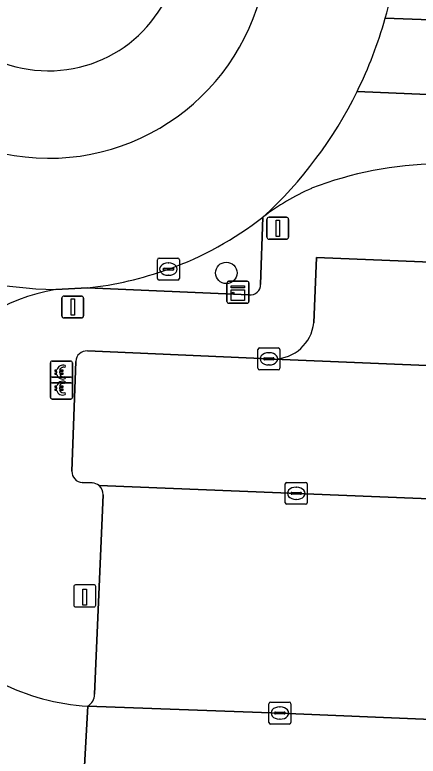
# Model space of a CAD drawing. Extents: x 160888 to 161385, y 386490 to 386908.
# Drawn here: x 161284.97 to 161303.34, y 386672.18 to 386705.95 of the extents above; entities that cross this region are included whole.
import ezdxf

# ---------------------------------------------------------------- set-up
doc = ezdxf.new("R2010")
doc.units = 0
for name, color, linetype in [('IMGEO_Betaalautomaat', 7, 'Continuous'), ('IMGEO_Boom', 7, 'Continuous'), ('IMGEO_Groenvoorziening', 7, 'Continuous'), ('IMGEO_Kast', 7, 'Continuous'), ('IMGEO_Kolk', 7, 'Continuous'), ('IMGEO_Laadpaal', 7, 'Continuous'), ('IMGEO_Lichtmast', 7, 'Continuous'), ('IMGEO_Parkeervlak_open', 7, 'Continuous'), ('IMGEO_Rijbaan_lokaal_gesloten', 7, 'Continuous'), ('IMGEO_Rijbaan_lokaal_open', 7, 'Continuous'), ('IMGEO_Verkeerseiland_open', 7, 'Continuous'), ('IMGEO_Voetpad_open', 7, 'Continuous')]:
    doc.layers.add(name, color=color, linetype=linetype)

msp = doc.modelspace()

# ---------------------------------------------------------------- linework, layer by layer
at = {"layer": 'IMGEO_Betaalautomaat'}
for p, q in [((161286.593, 386689.251), (161286.593, 386690.092)), ((161286.593, 386690.092), (161286.593, 386689.251)), ((161286.668, 386690.175), (161287.509, 386690.175)), ((161287.509, 386690.175), (161286.668, 386690.175)), ((161287.255, 386689.98), (161287.238, 386689.88)), ((161287.592, 386690.101), (161287.592, 386689.26)), ((161287.592, 386689.26), (161287.592, 386690.101)), ((161286.876, 386689.639), (161286.876, 386689.707)), ((161286.997, 386689.707), (161286.997, 386689.639)), ((161286.59, 386688.521), (161286.59, 386689.362)), ((161286.59, 386689.362), (161286.59, 386688.521)), ((161286.665, 386689.445), (161287.506, 386689.445)), ((161287.506, 386689.445), (161286.665, 386689.445)), ((161287.242, 386689.474), (161287.264, 386689.387)), ((161287.589, 386689.371), (161287.589, 386688.53)), ((161287.589, 386688.53), (161287.589, 386689.371)), ((161287.518, 386689.176), (161286.677, 386689.176)), ((161286.677, 386689.176), (161287.518, 386689.176)), ((161286.873, 386688.909), (161286.873, 386688.977)), ((161286.994, 386688.977), (161286.994, 386688.909)), ((161287.252, 386689.25), (161287.235, 386689.15)), ((161287.239, 386688.744), (161287.261, 386688.657)), ((161287.515, 386688.446), (161286.674, 386688.446)), ((161286.674, 386688.446), (161287.515, 386688.446))]:
    msp.add_line(p, q, dxfattribs=at)
for points in [[(161286.876, 386689.707), (161286.807, 386689.707), (161286.807, 386689.776), (161286.886, 386689.776)], [(161286.881, 386689.57), (161286.807, 386689.57), (161286.807, 386689.639), (161286.876, 386689.639)], [(161287.008, 386689.776), (161287.155, 386689.776), (161287.155, 386689.707), (161286.997, 386689.707)], [(161286.997, 386689.639), (161287.155, 386689.639), (161287.155, 386689.57), (161287.011, 386689.57)], [(161286.873, 386688.977), (161286.804, 386688.977), (161286.804, 386689.046), (161286.883, 386689.046)], [(161287.005, 386689.046), (161287.152, 386689.046), (161287.152, 386688.977), (161286.994, 386688.977)], [(161286.878, 386688.84), (161286.804, 386688.84), (161286.804, 386688.909), (161286.873, 386688.909)], [(161286.994, 386688.909), (161287.152, 386688.909), (161287.152, 386688.84), (161287.008, 386688.84)]]:
    msp.add_lwpolyline(points, dxfattribs=at)
for centre, radius, start, end in [((161286.671, 386690.098), 0.0779, 92.4484, 184.2845), ((161286.671, 386690.098), 0.0779, 92.4484, 184.2845), ((161287.169, 386689.7), 0.293, 73.014, 165.0139), ((161287.515, 386690.098), 0.0779, 2.4484, 94.2845), ((161287.515, 386690.098), 0.0779, 2.4484, 94.2845), ((161287.175, 386689.713), 0.179, 69.3236, 159.5683), ((161286.668, 386689.368), 0.0779, 92.4484, 184.2845), ((161286.668, 386689.368), 0.0779, 92.4484, 184.2845), ((161287.142, 386689.625), 0.267, 191.8096, 297.0389), ((161287.175, 386689.64), 0.179, 202.7625, 291.8693), ((161287.512, 386689.368), 0.0779, 2.4484, 94.2845), ((161287.512, 386689.368), 0.0779, 2.4484, 94.2845), ((161286.671, 386689.254), 0.0779, 182.4484, 274.2845), ((161286.671, 386689.254), 0.0779, 182.4484, 274.2845), ((161287.166, 386688.97), 0.293, 73.014, 165.0139), ((161287.172, 386688.983), 0.179, 69.3236, 159.5683), ((161287.515, 386689.254), 0.0779, 272.4484, 4.2845), ((161287.515, 386689.254), 0.0779, 272.4484, 4.2845), ((161287.139, 386688.895), 0.267, 191.8096, 297.0389), ((161287.172, 386688.91), 0.179, 202.7625, 291.8693), ((161286.668, 386688.524), 0.0779, 182.4484, 274.2845), ((161286.668, 386688.524), 0.0779, 182.4484, 274.2845), ((161287.512, 386688.524), 0.0779, 272.4484, 4.2845), ((161287.512, 386688.524), 0.0779, 272.4484, 4.2845)]:
    msp.add_arc(centre, radius, start, end, dxfattribs=at)
at = {"layer": 'IMGEO_Boom'}
msp.add_circle((161294.599, 386694.191), 0.489, dxfattribs=at)
at = {"layer": 'IMGEO_Groenvoorziening'}
for points in [[(161296.161, 386693.669), (161296.267, 386696.729)], [(161288.279, 386693.51), (161295.631, 386693.194)]]:
    msp.add_lwpolyline(points, dxfattribs=at)
for centre, radius, start, end in [((161286.506, 386709.393), 5.999, 182.7402, 356.3606), ((161286.832, 386708.799), 15.32, 289.5599, 308.0147), ((161286.701, 386708.695), 15.266, 275.9329, 290.1541), ((161295.694, 386693.657), 0.467, 262.2111, 1.5239)]:
    msp.add_arc(centre, radius, start, end, dxfattribs=at)
at = {"layer": 'IMGEO_Kast'}
for p, q in [((161294.629, 386692.884), (161294.629, 386693.725)), ((161294.629, 386693.725), (161294.629, 386692.884)), ((161294.704, 386693.809), (161295.545, 386693.809)), ((161295.545, 386693.809), (161294.704, 386693.809)), ((161295.629, 386693.734), (161295.629, 386692.893)), ((161295.629, 386692.893), (161295.629, 386693.734)), ((161295.554, 386692.809), (161294.713, 386692.809)), ((161294.713, 386692.809), (161295.554, 386692.809))]:
    msp.add_line(p, q, dxfattribs=at)
for points in [[(161294.824, 386693.599), (161295.424, 386693.599), (161295.424, 386693.514), (161294.824, 386693.514), (161294.824, 386693.599)], [(161294.824, 386693.424), (161295.424, 386693.424), (161295.424, 386692.935), (161294.824, 386692.935), (161294.824, 386693.424)]]:
    msp.add_lwpolyline(points, dxfattribs=at)
msp.add_circle((161294.908, 386693.273), 0.0377, dxfattribs=at)
for centre, start, end in [((161294.707, 386693.731), 92.4484, 184.2845), ((161294.707, 386693.731), 92.4484, 184.2845), ((161295.551, 386693.731), 2.4484, 94.2845), ((161295.551, 386693.731), 2.4484, 94.2845), ((161294.707, 386692.887), 182.4484, 274.2845), ((161294.707, 386692.887), 182.4484, 274.2845), ((161295.551, 386692.887), 272.4484, 4.2845), ((161295.551, 386692.887), 272.4484, 4.2845)]:
    msp.add_arc(centre, 0.0779, start, end, dxfattribs=at)
at = {"layer": 'IMGEO_Kolk'}
for p, q in [((161291.461, 386693.937), (161291.461, 386694.789)), ((161291.536, 386694.863), (161292.388, 386694.863)), ((161292.462, 386694.789), (161292.462, 386693.937)), ((161291.72, 386694.357), (161291.72, 386694.369)), ((161291.763, 386694.406), (161292.161, 386694.406)), ((161291.949, 386694.643), (161291.974, 386694.643)), ((161292.204, 386694.369), (161292.204, 386694.357)), ((161292.158, 386694.32), (161291.76, 386694.32)), ((161291.972, 386694.083), (161291.947, 386694.083)), ((161292.388, 386693.863), (161291.536, 386693.863)), ((161296.041, 386689.85), (161296.041, 386690.702)), ((161296.116, 386690.776), (161296.968, 386690.776)), ((161297.042, 386690.702), (161297.042, 386689.85)), ((161296.343, 386690.319), (161296.741, 386690.319)), ((161296.529, 386690.556), (161296.554, 386690.556)), ((161296.3, 386690.27), (161296.3, 386690.282)), ((161296.738, 386690.233), (161296.34, 386690.233)), ((161296.552, 386689.996), (161296.527, 386689.996)), ((161296.784, 386690.282), (161296.784, 386690.27)), ((161296.968, 386689.776), (161296.116, 386689.776)), ((161297.285, 386683.725), (161297.285, 386684.577)), ((161297.36, 386684.651), (161298.212, 386684.651)), ((161298.286, 386684.577), (161298.286, 386683.725)), ((161297.773, 386684.431), (161297.798, 386684.431)), ((161297.544, 386684.145), (161297.544, 386684.157)), ((161297.982, 386684.108), (161297.584, 386684.108)), ((161297.587, 386684.194), (161297.985, 386684.194)), ((161298.028, 386684.157), (161298.028, 386684.145)), ((161298.212, 386683.651), (161297.36, 386683.651)), ((161297.796, 386683.871), (161297.771, 386683.871)), ((161296.538, 386673.718), (161296.538, 386674.57)), ((161296.613, 386674.644), (161297.465, 386674.644)), ((161297.026, 386674.424), (161297.051, 386674.424)), ((161297.539, 386674.57), (161297.539, 386673.718)), ((161296.797, 386674.138), (161296.797, 386674.15)), ((161297.235, 386674.101), (161296.837, 386674.101)), ((161296.84, 386674.187), (161297.238, 386674.187)), ((161297.281, 386674.15), (161297.281, 386674.138)), ((161297.049, 386673.864), (161297.024, 386673.864)), ((161297.465, 386673.644), (161296.613, 386673.644))]:
    msp.add_line(p, q, dxfattribs=at)
for points in [[(161291.461, 386693.937), (161291.461, 386694.789)], [(161291.536, 386694.863), (161292.388, 386694.863)], [(161292.462, 386694.789), (161292.462, 386693.937)], [(161292.388, 386693.863), (161291.536, 386693.863)], [(161296.041, 386689.85), (161296.041, 386690.702)], [(161296.116, 386690.776), (161296.968, 386690.776)], [(161297.042, 386690.702), (161297.042, 386689.85)], [(161296.968, 386689.776), (161296.116, 386689.776)], [(161297.285, 386683.725), (161297.285, 386684.577)], [(161297.36, 386684.651), (161298.212, 386684.651)], [(161298.286, 386684.577), (161298.286, 386683.725)], [(161298.212, 386683.651), (161297.36, 386683.651)], [(161296.538, 386673.718), (161296.538, 386674.57)], [(161296.613, 386674.644), (161297.465, 386674.644)], [(161297.539, 386674.57), (161297.539, 386673.718)], [(161297.465, 386673.644), (161296.613, 386673.644)]]:
    msp.add_lwpolyline(points, dxfattribs=at)
for centre, radius, start, end in [((161291.538, 386694.787), 0.0765, 91.552, 178.448), ((161291.538, 386694.787), 0.0765, 91.552, 178.448), ((161292.386, 386694.787), 0.0765, 1.552, 88.448), ((161292.386, 386694.787), 0.0765, 1.552, 88.448), ((161291.76, 386694.366), 0.0403, 85.8775, 175.7526), ((161291.757, 386694.356), 0.0366, 178.938, 274.7102), ((161292.161, 386694.363), 0.043, 264.8664, 352.4533), ((161292.165, 386694.368), 0.0386, 1.7309, 96.639), ((161291.538, 386693.939), 0.0765, 181.552, 268.448), ((161291.538, 386693.939), 0.0765, 181.552, 268.448), ((161292.386, 386693.939), 0.0765, 271.552, 358.448), ((161292.386, 386693.939), 0.0765, 271.552, 358.448), ((161296.118, 386690.7), 0.0765, 91.552, 178.448), ((161296.118, 386690.7), 0.0765, 91.552, 178.448), ((161296.966, 386690.7), 0.0765, 1.552, 88.448), ((161296.966, 386690.7), 0.0765, 1.552, 88.448), ((161296.34, 386690.279), 0.0403, 85.8775, 175.7526), ((161296.745, 386690.281), 0.0386, 1.7309, 96.639), ((161296.337, 386690.269), 0.0366, 178.938, 274.7102), ((161296.741, 386690.276), 0.043, 264.8664, 352.4533), ((161296.118, 386689.852), 0.0765, 181.552, 268.448), ((161296.118, 386689.852), 0.0765, 181.552, 268.448), ((161296.966, 386689.852), 0.0765, 271.552, 358.448), ((161296.966, 386689.852), 0.0765, 271.552, 358.448), ((161297.362, 386684.575), 0.0765, 91.552, 178.448), ((161297.362, 386684.575), 0.0765, 91.552, 178.448), ((161298.21, 386684.575), 0.0765, 1.552, 88.448), ((161298.21, 386684.575), 0.0765, 1.552, 88.448), ((161297.584, 386684.154), 0.0403, 85.8775, 175.7526), ((161297.581, 386684.144), 0.0366, 178.938, 274.7102), ((161297.985, 386684.151), 0.043, 264.8664, 352.4533), ((161297.989, 386684.156), 0.0386, 1.7309, 96.639), ((161297.362, 386683.727), 0.0765, 181.552, 268.448), ((161297.362, 386683.727), 0.0765, 181.552, 268.448), ((161298.21, 386683.727), 0.0765, 271.552, 358.448), ((161298.21, 386683.727), 0.0765, 271.552, 358.448), ((161296.615, 386674.568), 0.0765, 91.552, 178.448), ((161296.615, 386674.568), 0.0765, 91.552, 178.448), ((161297.463, 386674.568), 0.0765, 1.552, 88.448), ((161297.463, 386674.568), 0.0765, 1.552, 88.448), ((161296.837, 386674.147), 0.0403, 85.8775, 175.7526), ((161296.834, 386674.137), 0.0366, 178.938, 274.7102), ((161297.238, 386674.144), 0.043, 264.8664, 352.4533), ((161297.242, 386674.149), 0.0386, 1.7309, 96.639), ((161296.615, 386673.72), 0.0765, 181.552, 268.448), ((161296.615, 386673.72), 0.0765, 181.552, 268.448), ((161297.463, 386673.72), 0.0765, 271.552, 358.448), ((161297.463, 386673.72), 0.0765, 271.552, 358.448)]:
    msp.add_arc(centre, radius, start, end, dxfattribs=at)
for centre, major_axis, ratio, start_param, end_param in [((161291.948, 386694.363), (-0.387, 0.002), 0.722429, 4.712389, 7.853982), ((161291.973, 386694.363), (-0.39, 0.002), 0.717154, 1.570796, 4.712389), ((161296.528, 386690.276), (-0.387, 0.002), 0.722429, 4.712389, 7.853982), ((161296.553, 386690.276), (-0.39, 0.002), 0.717154, 1.570796, 4.712389), ((161297.772, 386684.151), (-0.387, 0.002), 0.722429, 4.712389, 7.853982), ((161297.797, 386684.151), (-0.39, 0.002), 0.717154, 1.570796, 4.712389), ((161297.025, 386674.144), (-0.387, 0.002), 0.722429, 4.712389, 7.853982), ((161297.05, 386674.144), (-0.39, 0.002), 0.717154, 1.570796, 4.712389)]:
    msp.add_ellipse(centre, major_axis=major_axis, ratio=ratio, start_param=start_param, end_param=end_param, dxfattribs=at)
at = {"layer": 'IMGEO_Laadpaal'}
for p, q in [((161287.651, 386679.896), (161287.651, 386679.055)), ((161287.651, 386679.896), (161287.651, 386679.055)), ((161288.567, 386679.98), (161287.726, 386679.98)), ((161288.567, 386679.98), (161287.726, 386679.98)), ((161288.651, 386679.064), (161288.651, 386679.905)), ((161288.651, 386679.064), (161288.651, 386679.905)), ((161287.735, 386678.98), (161288.576, 386678.98)), ((161287.735, 386678.98), (161288.576, 386678.98))]:
    msp.add_line(p, q, dxfattribs=at)
msp.add_lwpolyline([(161288.066, 386679.793), (161288.226, 386679.793), (161288.226, 386679.06), (161288.066, 386679.06), (161288.066, 386679.793)], dxfattribs=at)
for centre, start, end in [((161287.729, 386679.902), 92.4484, 184.2845), ((161287.729, 386679.902), 92.4484, 184.2845), ((161288.573, 386679.902), 2.4484, 94.2845), ((161288.573, 386679.902), 2.4484, 94.2845), ((161287.729, 386679.058), 182.4484, 274.2845), ((161287.729, 386679.058), 182.4484, 274.2845), ((161288.573, 386679.058), 272.4484, 4.2845), ((161288.573, 386679.058), 272.4484, 4.2845)]:
    msp.add_arc(centre, 0.0779, start, end, dxfattribs=at)
at = {"layer": 'IMGEO_Lichtmast'}
for p, q in [((161296.548, 386696.724), (161297.338, 386696.724)), ((161297.338, 386696.724), (161296.548, 386696.724)), ((161296.448, 386695.824), (161296.448, 386696.624)), ((161296.448, 386696.624), (161296.448, 386695.824)), ((161297.438, 386696.624), (161297.438, 386695.824)), ((161297.438, 386695.824), (161297.438, 386696.624)), ((161297.338, 386695.724), (161296.548, 386695.724)), ((161296.548, 386695.724), (161297.338, 386695.724)), ((161287.107, 386692.237), (161287.107, 386693.037)), ((161287.107, 386693.037), (161287.107, 386692.237)), ((161287.207, 386693.137), (161287.997, 386693.137)), ((161287.997, 386693.137), (161287.207, 386693.137)), ((161288.097, 386693.037), (161288.097, 386692.237)), ((161288.097, 386692.237), (161288.097, 386693.037)), ((161287.997, 386692.137), (161287.207, 386692.137)), ((161287.207, 386692.137), (161287.997, 386692.137))]:
    msp.add_line(p, q, dxfattribs=at)
for points in [[(161296.868, 386696.599), (161297.018, 386696.599), (161297.018, 386695.849), (161296.868, 386695.849), (161296.868, 386696.599)], [(161287.527, 386693.012), (161287.677, 386693.012), (161287.677, 386692.262), (161287.527, 386692.262), (161287.527, 386693.012)]]:
    msp.add_lwpolyline(points, dxfattribs=at)
for centre, start, end in [((161296.548, 386696.624), 90, 180), ((161296.548, 386696.624), 90, 180), ((161297.338, 386696.624), 0, 90), ((161297.338, 386696.624), 360, 90), ((161296.548, 386695.824), 180, 270), ((161296.548, 386695.824), 180, 270), ((161297.338, 386695.824), 270, 0), ((161297.338, 386695.824), 270, 0), ((161287.207, 386693.037), 90, 180), ((161287.207, 386693.037), 90, 180), ((161287.997, 386693.037), 0, 90), ((161287.997, 386693.037), 360, 90), ((161287.207, 386692.237), 180, 270), ((161287.207, 386692.237), 180, 270), ((161287.997, 386692.237), 270, 0), ((161287.997, 386692.237), 270, 0)]:
    msp.add_arc(centre, 0.1, start, end, dxfattribs=at)
at = {"layer": 'IMGEO_Parkeervlak_open'}
for points in [[(161346.651, 386692.932), (161298.702, 386694.891), (161298.582, 386691.915)], [(161296.779, 386690.265), (161316.89, 386689.429), (161346.098, 386688.206)], [(161332.04, 386682.759), (161288.801, 386684.502)], [(161288.996, 386684.088), (161288.595, 386675)], [(161288.291, 386674.456), (161297.039, 386674.144), (161331.583, 386672.699)]]:
    msp.add_lwpolyline(points, dxfattribs=at)
for centre, radius, start, end in [((161296.737, 386692.121), 1.856, 271.287, 353.6388), ((161288.449, 386684.083), 0.547, 0.5151, 49.9271), ((161287.959, 386674.999), 0.636, 301.4893, 0.1158)]:
    msp.add_arc(centre, radius, start, end, dxfattribs=at)
at = {"layer": 'IMGEO_Rijbaan_lokaal_gesloten'}
for points in [[(161301.837, 386705.787), (161310.823, 386705.456), (161322.929, 386704.905), (161351.576, 386703.719), (161351.913, 386707.118), (161349.089, 386707.252), (161333.62, 386707.872)], [(161351.576, 386703.719), (161322.929, 386704.905), (161310.823, 386705.456), (161301.837, 386705.787)], [(161300.56, 386702.459), (161324.779, 386701.413), (161346.087, 386700.497)], [(161346.087, 386700.497), (161324.779, 386701.413), (161300.56, 386702.459)], [(161286.839, 386693.43), (161288.279, 386693.51)], [(161269.282, 386683.091), (161268.764, 386669.193), (161276.234, 386668.92), (161287.952, 386668.463), (161288.291, 386674.456)]]:
    msp.add_lwpolyline(points, dxfattribs=at)
for centre, radius, start, end in [((161286.513, 386709.406), 9.993, 177.5602, 355.8648), ((161283.149, 386711.052), 19.415, 344.2657, 356.1637), ((161283.149, 386711.052), 19.415, 344.2657, 356.1637), ((161283.258, 386711.007), 19.298, 333.7084, 344.3066), ((161283.258, 386711.007), 19.298, 333.7084, 344.3066), ((161283.128, 386711.046), 19.432, 312.5429, 333.7749), ((161283.128, 386711.046), 19.432, 312.5429, 333.7749), ((161304.402, 386682.855), 16.3, 90.6988, 111.2885), ((161302.823, 386688.187), 10.768, 113.7643, 127.5073), ((161286.832, 386708.799), 15.32, 289.5599, 308.0147), ((161287.221, 386712.775), 19.348, 247.3306, 268.8684), ((161287.221, 386712.775), 19.348, 247.3306, 268.8684), ((161286.701, 386708.695), 15.266, 275.9329, 290.1541), ((161288.026, 386685.691), 7.829, 98.7237, 150.2942), ((161288.853, 386684.438), 9.997, 242.7466, 266.777)]:
    msp.add_arc(centre, radius, start, end, dxfattribs=at)
at = {"layer": 'IMGEO_Rijbaan_lokaal_open'}
for points in [[(161344.461, 386673.988), (161346.098, 386688.206), (161316.89, 386689.429), (161296.779, 386690.265), (161296.542, 386690.275), (161288.271, 386690.635)], [(161287.738, 386690.162), (161287.566, 386685.161)], [(161288.035, 386684.644), (161288.489, 386684.63)], [(161288.801, 386684.502), (161332.04, 386682.759), (161336.084, 386682.628)], [(161331.742, 386672.694), (161331.662, 386672.696), (161331.583, 386672.699), (161297.039, 386674.144), (161288.291, 386674.456), (161287.952, 386668.463), (161296.514, 386668.104), (161327.676, 386666.788), (161332.829, 386666.657)]]:
    msp.add_lwpolyline(points, dxfattribs=at)
for centre, radius, start, end in [((161288.238, 386690.135), 0.501, 86.2607, 176.9129), ((161288.059, 386685.137), 0.494, 177.2629, 267.163), ((161288.45, 386684.09), 0.541, 49.549, 85.8385)]:
    msp.add_arc(centre, radius, start, end, dxfattribs=at)
at = {"layer": 'IMGEO_Verkeerseiland_open'}
for centre, radius, start, end in [((161286.513, 386709.406), 9.993, 177.5602, 355.8648), ((161286.506, 386709.393), 5.999, 182.7402, 356.3606)]:
    msp.add_arc(centre, radius, start, end, dxfattribs=at)
at = {"layer": 'IMGEO_Voetpad_open'}
for points in [[(161296.267, 386696.729), (161296.161, 386693.669)], [(161298.582, 386691.915), (161298.702, 386694.891), (161346.651, 386692.932), (161346.656, 386693.068), (161346.892, 386693.059), (161346.96, 386695.019), (161341.87, 386695.244), (161312.581, 386696.449)], [(161295.631, 386693.194), (161288.279, 386693.51), (161286.839, 386693.43)], [(161288.271, 386690.635), (161296.542, 386690.275), (161296.779, 386690.265)], [(161287.566, 386685.161), (161287.738, 386690.162)], [(161288.489, 386684.63), (161288.035, 386684.644)], [(161288.595, 386675), (161288.996, 386684.088)]]:
    msp.add_lwpolyline(points, dxfattribs=at)
for centre, radius, start, end in [((161304.402, 386682.855), 16.3, 90.6988, 111.2885), ((161302.823, 386688.187), 10.768, 113.7643, 127.5073), ((161288.026, 386685.691), 7.829, 98.7237, 150.2942), ((161295.694, 386693.657), 0.467, 262.2111, 1.5239), ((161296.737, 386692.121), 1.856, 271.287, 353.6388), ((161288.238, 386690.135), 0.501, 86.2607, 176.9129), ((161288.059, 386685.137), 0.494, 177.2629, 267.163), ((161288.45, 386684.09), 0.541, 49.549, 85.8385), ((161288.449, 386684.083), 0.547, 0.5151, 49.9271), ((161288.853, 386684.438), 9.997, 242.7466, 266.777), ((161287.959, 386674.999), 0.636, 301.4893, 0.1158)]:
    msp.add_arc(centre, radius, start, end, dxfattribs=at)

doc.saveas('drawing.dxf')
